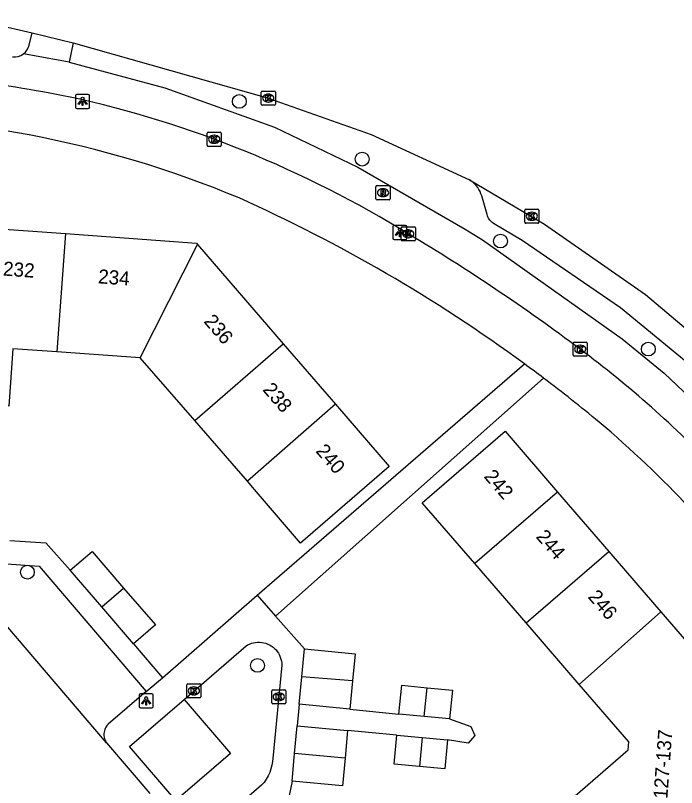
# Model space of a CAD drawing. Extents: x 160304 to 160954, y 383686 to 384161.
# Drawn here: x 160578.4 to 160625.3, y 384101.4 to 384156 of the extents above; entities that cross this region are included whole.
import ezdxf

# ---------------------------------------------------------------- set-up
doc = ezdxf.new("R2010")
doc.units = 0
for name, color, linetype in [('IMGEO_Boom', 7, 'Continuous'), ('IMGEO_Fietspad_open', 7, 'Continuous'), ('IMGEO_Kolk', 7, 'Continuous'), ('IMGEO_Lichtpunt', 7, 'Continuous'), ('IMGEO_Pand', 7, 'Continuous'), ('IMGEO_Pand_nummerreeks', 7, 'Continuous'), ('IMGEO_Parkeervlak_open', 7, 'Continuous'), ('IMGEO_Rijbaan_lokaal_gesloten', 7, 'Continuous'), ('IMGEO_Rijbaan_lokaal_open', 7, 'Continuous'), ('IMGEO_Rioolput', 7, 'Continuous'), ('IMGEO_Voetpad_open', 7, 'Continuous')]:
    doc.layers.add(name, color=color, linetype=linetype)

msp = doc.modelspace()

# ---------------------------------------------------------------- linework, layer by layer
at = {"layer": 'IMGEO_Boom'}
for centre in [(160594.271, 384149.954), (160602.973, 384145.866), (160612.777, 384140.063), (160623.251, 384132.411), (160579.253, 384116.611), (160595.562, 384110.009)]:
    msp.add_circle(centre, 0.489, dxfattribs=at)
at = {"layer": 'IMGEO_Fietspad_open'}
for points in [[(160582.214, 384152.731), (160578.971, 384153.316)], [(160582.214, 384152.731), (160589.003, 384150.913), (160596.767, 384148.128), (160602.68, 384145.302), (160610.277, 384140.912), (160611.493, 384140.141), (160621.404, 384133.142), (160624.365, 384130.707), (160629.37, 384125.971), (160643.97, 384109.492)]]:
    msp.add_lwpolyline(points, dxfattribs=at)
for centre, radius, start, end in [((160578.32, 384154.176), 1.078, 263.661, 307.1261), ((160563.785, 384057.356), 94.731, 78.73983, 88.24357), ((160565.702, 384074.782), 77.28, 58.33613, 77.61038), ((160534.021, 384019.787), 140.733, 53.14793, 59.11161), ((160570.258, 384068.148), 80.302, 43.85532, 53.14184)]:
    msp.add_arc(centre, radius, start, end, dxfattribs=at)
at = {"layer": 'IMGEO_Kolk'}
for p, q in [((160595.823, 384149.76), (160595.823, 384150.612)), ((160595.898, 384150.686), (160596.75, 384150.686)), ((160596.311, 384150.466), (160596.336, 384150.466)), ((160596.824, 384150.612), (160596.824, 384149.76)), ((160596.75, 384149.686), (160595.898, 384149.686)), ((160596.334, 384149.906), (160596.309, 384149.906)), ((160591.993, 384146.845), (160591.993, 384147.697)), ((160592.068, 384147.771), (160592.92, 384147.771)), ((160592.481, 384147.551), (160592.506, 384147.551)), ((160592.994, 384147.697), (160592.994, 384146.845)), ((160592.504, 384146.991), (160592.479, 384146.991)), ((160592.92, 384146.771), (160592.068, 384146.771)), ((160614.496, 384141.392), (160614.496, 384142.244)), ((160614.571, 384142.318), (160615.423, 384142.318)), ((160614.984, 384142.098), (160615.009, 384142.098)), ((160615.497, 384142.244), (160615.497, 384141.392)), ((160615.007, 384141.538), (160614.982, 384141.538)), ((160605.745, 384140.149), (160605.745, 384141.001)), ((160605.82, 384141.075), (160606.672, 384141.075)), ((160606.746, 384141.001), (160606.746, 384140.149)), ((160615.423, 384141.318), (160614.571, 384141.318)), ((160606.233, 384140.855), (160606.258, 384140.855)), ((160606.672, 384140.075), (160605.82, 384140.075)), ((160606.256, 384140.295), (160606.231, 384140.295)), ((160617.923, 384131.976), (160617.923, 384132.828)), ((160617.998, 384132.902), (160618.85, 384132.902)), ((160618.411, 384132.682), (160618.436, 384132.682)), ((160618.924, 384132.828), (160618.924, 384131.976)), ((160618.434, 384132.122), (160618.409, 384132.122)), ((160618.85, 384131.902), (160617.998, 384131.902)), ((160590.55, 384107.776), (160590.55, 384108.628)), ((160590.625, 384108.702), (160591.477, 384108.702)), ((160591.551, 384108.628), (160591.551, 384107.776)), ((160591.038, 384108.482), (160591.063, 384108.482)), ((160596.565, 384107.354), (160596.565, 384108.206)), ((160596.64, 384108.28), (160597.492, 384108.28)), ((160597.053, 384108.06), (160597.078, 384108.06)), ((160597.566, 384108.206), (160597.566, 384107.354)), ((160591.477, 384107.702), (160590.625, 384107.702)), ((160591.061, 384107.922), (160591.036, 384107.922)), ((160597.076, 384107.5), (160597.051, 384107.5)), ((160597.492, 384107.28), (160596.64, 384107.28))]:
    msp.add_line(p, q, dxfattribs=at)
for points in [[(160595.823, 384149.76), (160595.823, 384150.612)], [(160595.898, 384150.686), (160596.75, 384150.686)], [(160596.144, 384150.386), (160596.267, 384150.386), (160596.267, 384150.235), (160596.397, 384150.386), (160596.561, 384150.386), (160596.415, 384150.235), (160596.568, 384149.986), (160596.416, 384149.986), (160596.331, 384150.15), (160596.267, 384150.083), (160596.267, 384149.986), (160596.144, 384149.986), (160596.144, 384150.386)], [(160596.824, 384150.612), (160596.824, 384149.76)], [(160596.75, 384149.686), (160595.898, 384149.686)], [(160591.993, 384146.845), (160591.993, 384147.697)], [(160592.068, 384147.771), (160592.92, 384147.771)], [(160592.314, 384147.471), (160592.437, 384147.471), (160592.437, 384147.32), (160592.567, 384147.471), (160592.731, 384147.471), (160592.585, 384147.32), (160592.738, 384147.071), (160592.586, 384147.071), (160592.501, 384147.235), (160592.437, 384147.168), (160592.437, 384147.071), (160592.314, 384147.071), (160592.314, 384147.471)], [(160592.994, 384147.697), (160592.994, 384146.845)], [(160592.92, 384146.771), (160592.068, 384146.771)], [(160614.496, 384141.392), (160614.496, 384142.244)], [(160614.571, 384142.318), (160615.423, 384142.318)], [(160614.817, 384142.018), (160614.94, 384142.018), (160614.94, 384141.867), (160615.07, 384142.018), (160615.234, 384142.018), (160615.088, 384141.867), (160615.241, 384141.618), (160615.089, 384141.618), (160615.004, 384141.782), (160614.94, 384141.715), (160614.94, 384141.618), (160614.817, 384141.618), (160614.817, 384142.018)], [(160615.497, 384142.244), (160615.497, 384141.392)], [(160605.745, 384140.149), (160605.745, 384141.001)], [(160605.82, 384141.075), (160606.672, 384141.075)], [(160606.746, 384141.001), (160606.746, 384140.149)], [(160615.423, 384141.318), (160614.571, 384141.318)], [(160606.066, 384140.775), (160606.189, 384140.775), (160606.189, 384140.624), (160606.319, 384140.775), (160606.483, 384140.775), (160606.337, 384140.624), (160606.49, 384140.375), (160606.338, 384140.375), (160606.253, 384140.539), (160606.189, 384140.472), (160606.189, 384140.375), (160606.066, 384140.375), (160606.066, 384140.775)], [(160606.672, 384140.075), (160605.82, 384140.075)], [(160617.923, 384131.976), (160617.923, 384132.828)], [(160617.998, 384132.902), (160618.85, 384132.902)], [(160618.924, 384132.828), (160618.924, 384131.976)], [(160618.244, 384132.602), (160618.367, 384132.602), (160618.367, 384132.451), (160618.497, 384132.602), (160618.661, 384132.602), (160618.515, 384132.451), (160618.668, 384132.202), (160618.516, 384132.202), (160618.431, 384132.366), (160618.367, 384132.299), (160618.367, 384132.202), (160618.244, 384132.202), (160618.244, 384132.602)], [(160618.85, 384131.902), (160617.998, 384131.902)], [(160590.55, 384107.776), (160590.55, 384108.628)], [(160590.625, 384108.702), (160591.477, 384108.702)], [(160591.551, 384108.628), (160591.551, 384107.776)], [(160590.871, 384108.402), (160590.994, 384108.402), (160590.994, 384108.251), (160591.124, 384108.402), (160591.288, 384108.402), (160591.142, 384108.251), (160591.295, 384108.002), (160591.143, 384108.002), (160591.058, 384108.166), (160590.994, 384108.099), (160590.994, 384108.002), (160590.871, 384108.002), (160590.871, 384108.402)], [(160596.565, 384107.354), (160596.565, 384108.206)], [(160596.64, 384108.28), (160597.492, 384108.28)], [(160597.566, 384108.206), (160597.566, 384107.354)], [(160591.477, 384107.702), (160590.625, 384107.702)], [(160596.886, 384107.98), (160597.009, 384107.98), (160597.009, 384107.829), (160597.139, 384107.98), (160597.303, 384107.98), (160597.157, 384107.829), (160597.31, 384107.58), (160597.158, 384107.58), (160597.073, 384107.744), (160597.009, 384107.677), (160597.009, 384107.58), (160596.886, 384107.58), (160596.886, 384107.98)], [(160597.492, 384107.28), (160596.64, 384107.28)]]:
    msp.add_lwpolyline(points, dxfattribs=at)
for centre, start, end in [((160595.9, 384150.61), 91.552, 178.448), ((160595.9, 384150.61), 91.552, 178.448), ((160596.748, 384150.61), 1.552, 88.448), ((160596.748, 384150.61), 1.552, 88.448), ((160595.9, 384149.762), 181.552, 268.448), ((160595.9, 384149.762), 181.552, 268.448), ((160596.748, 384149.762), 271.552, 358.448), ((160596.748, 384149.762), 271.552, 358.448), ((160592.07, 384147.695), 91.552, 178.448), ((160592.07, 384147.695), 91.552, 178.448), ((160592.918, 384147.695), 1.552, 88.448), ((160592.918, 384147.695), 1.552, 88.448), ((160592.07, 384146.847), 181.552, 268.448), ((160592.07, 384146.847), 181.552, 268.448), ((160592.918, 384146.847), 271.552, 358.448), ((160592.918, 384146.847), 271.552, 358.448), ((160614.573, 384142.242), 91.552, 178.448), ((160614.573, 384142.242), 91.552, 178.448), ((160615.421, 384142.242), 1.552, 88.448), ((160615.421, 384142.242), 1.552, 88.448), ((160605.822, 384140.999), 91.552, 178.448), ((160605.822, 384140.999), 91.552, 178.448), ((160606.67, 384140.999), 1.552, 88.448), ((160606.67, 384140.999), 1.552, 88.448), ((160614.573, 384141.394), 181.552, 268.448), ((160614.573, 384141.394), 181.552, 268.448), ((160615.421, 384141.394), 271.552, 358.448), ((160615.421, 384141.394), 271.552, 358.448), ((160605.822, 384140.151), 181.552, 268.448), ((160605.822, 384140.151), 181.552, 268.448), ((160606.67, 384140.151), 271.552, 358.448), ((160606.67, 384140.151), 271.552, 358.448), ((160618, 384132.826), 91.552, 178.448), ((160618, 384132.826), 91.552, 178.448), ((160618.848, 384132.826), 1.552, 88.448), ((160618.848, 384132.826), 1.552, 88.448), ((160618, 384131.978), 181.552, 268.448), ((160618, 384131.978), 181.552, 268.448), ((160618.848, 384131.978), 271.552, 358.448), ((160618.848, 384131.978), 271.552, 358.448), ((160590.627, 384108.626), 91.552, 178.448), ((160590.627, 384108.626), 91.552, 178.448), ((160591.475, 384108.626), 1.552, 88.448), ((160591.475, 384108.626), 1.552, 88.448), ((160596.642, 384108.204), 91.552, 178.448), ((160596.642, 384108.204), 91.552, 178.448), ((160597.49, 384108.204), 1.552, 88.448), ((160597.49, 384108.204), 1.552, 88.448), ((160590.627, 384107.778), 181.552, 268.448), ((160590.627, 384107.778), 181.552, 268.448), ((160591.475, 384107.778), 271.552, 358.448), ((160591.475, 384107.778), 271.552, 358.448), ((160596.642, 384107.356), 181.552, 268.448), ((160596.642, 384107.356), 181.552, 268.448), ((160597.49, 384107.356), 271.552, 358.448), ((160597.49, 384107.356), 271.552, 358.448)]:
    msp.add_arc(centre, 0.0765, start, end, dxfattribs=at)
for centre, major_axis, ratio, start_param, end_param in [((160596.31, 384150.186), (-0.387, 0.002), 0.722429, 4.712389, 7.853982), ((160596.335, 384150.186), (-0.39, 0.002), 0.717154, 1.570796, 4.712389), ((160592.48, 384147.271), (-0.387, 0.002), 0.722429, 4.712389, 7.853982), ((160592.505, 384147.271), (-0.39, 0.002), 0.717154, 1.570796, 4.712389), ((160614.983, 384141.818), (-0.387, 0.002), 0.722429, 4.712389, 7.853982), ((160615.008, 384141.818), (-0.39, 0.002), 0.717154, 1.570796, 4.712389), ((160606.232, 384140.575), (-0.387, 0.002), 0.722429, 4.712389, 7.853982), ((160606.257, 384140.575), (-0.39, 0.002), 0.717154, 1.570796, 4.712389), ((160618.41, 384132.402), (-0.387, 0.002), 0.722429, 4.712389, 7.853982), ((160618.435, 384132.402), (-0.39, 0.002), 0.717154, 1.570796, 4.712389), ((160591.037, 384108.202), (-0.387, 0.002), 0.722429, 4.712389, 7.853982), ((160591.062, 384108.202), (-0.39, 0.002), 0.717154, 1.570796, 4.712389), ((160597.052, 384107.78), (-0.387, 0.002), 0.722429, 4.712389, 7.853982), ((160597.077, 384107.78), (-0.39, 0.002), 0.717154, 1.570796, 4.712389)]:
    msp.add_ellipse(centre, major_axis=major_axis, ratio=ratio, start_param=start_param, end_param=end_param, dxfattribs=at)
at = {"layer": 'IMGEO_Lichtpunt'}
for p, q in [((160582.671, 384150.358), (160582.671, 384149.551)), ((160582.671, 384150.358), (160582.671, 384149.551)), ((160583.573, 384150.453), (160582.765, 384150.453)), ((160583.573, 384150.453), (160582.765, 384150.453)), ((160583.667, 384149.551), (160583.667, 384150.358)), ((160583.667, 384149.551), (160583.667, 384150.358)), ((160582.765, 384149.457), (160583.573, 384149.457)), ((160582.765, 384149.457), (160583.573, 384149.457)), ((160605.155, 384141.073), (160605.155, 384140.266)), ((160605.155, 384141.073), (160605.155, 384140.266)), ((160606.057, 384141.168), (160605.249, 384141.168)), ((160606.057, 384141.168), (160605.249, 384141.168)), ((160606.151, 384140.266), (160606.151, 384141.073)), ((160606.151, 384140.266), (160606.151, 384141.073)), ((160605.249, 384140.172), (160606.057, 384140.172)), ((160605.249, 384140.172), (160606.057, 384140.172)), ((160587.171, 384107.897), (160587.171, 384107.09)), ((160587.171, 384107.897), (160587.171, 384107.09)), ((160588.073, 384107.992), (160587.265, 384107.992)), ((160588.073, 384107.992), (160587.265, 384107.992)), ((160588.167, 384107.09), (160588.167, 384107.897)), ((160588.167, 384107.09), (160588.167, 384107.897)), ((160587.265, 384106.996), (160588.073, 384106.996)), ((160587.265, 384106.996), (160588.073, 384106.996))]:
    msp.add_line(p, q, dxfattribs=at)
for points in [[(160583.045, 384150.022), (160583.084, 384149.994), (160582.896, 384149.732), (160582.858, 384149.759), (160583.045, 384150.022)], [(160583.147, 384149.974), (160583.194, 384149.974), (160583.194, 384149.652), (160583.147, 384149.652), (160583.147, 384149.974)], [(160583.257, 384149.994), (160583.295, 384150.021), (160583.482, 384149.759), (160583.443, 384149.731), (160583.257, 384149.994)], [(160605.529, 384140.737), (160605.568, 384140.709), (160605.38, 384140.447), (160605.342, 384140.474), (160605.529, 384140.737)], [(160605.631, 384140.689), (160605.678, 384140.689), (160605.678, 384140.367), (160605.631, 384140.367), (160605.631, 384140.689)], [(160605.741, 384140.709), (160605.779, 384140.736), (160605.966, 384140.474), (160605.927, 384140.446), (160605.741, 384140.709)], [(160587.545, 384107.561), (160587.584, 384107.533), (160587.396, 384107.271), (160587.358, 384107.298), (160587.545, 384107.561)], [(160587.647, 384107.513), (160587.694, 384107.513), (160587.694, 384107.191), (160587.647, 384107.191), (160587.647, 384107.513)], [(160587.757, 384107.533), (160587.795, 384107.56), (160587.982, 384107.298), (160587.943, 384107.27), (160587.757, 384107.533)]]:
    msp.add_lwpolyline(points, dxfattribs=at)
for centre in [(160583.17, 384150.156), (160605.654, 384140.871), (160587.67, 384107.695)]:
    msp.add_circle(centre, 0.0994, dxfattribs=at)
for centre, start, end in [((160582.765, 384150.358), 90, 180), ((160582.765, 384150.358), 90, 180), ((160583.573, 384150.358), 0, 90), ((160583.573, 384150.358), 0, 90), ((160582.765, 384149.551), 180, 270), ((160582.765, 384149.551), 180, 270), ((160583.573, 384149.551), 270, 0), ((160583.573, 384149.551), 270, 360), ((160605.249, 384141.073), 90, 180), ((160605.249, 384141.073), 90, 180), ((160606.057, 384141.073), 0, 90), ((160606.057, 384141.073), 0, 90), ((160605.249, 384140.266), 180, 270), ((160605.249, 384140.266), 180, 270), ((160606.057, 384140.266), 270, 0), ((160606.057, 384140.266), 270, 360), ((160587.265, 384107.897), 90, 180), ((160587.265, 384107.897), 90, 180), ((160588.073, 384107.897), 0, 90), ((160588.073, 384107.897), 0, 90), ((160587.265, 384107.09), 180, 270), ((160587.265, 384107.09), 180, 270), ((160588.073, 384107.09), 270, 0), ((160588.073, 384107.09), 270, 360)]:
    msp.add_arc(centre, 0.0946, start, end, dxfattribs=at)
at = {"layer": 'IMGEO_Pand'}
for points in [[(160576.279, 384140.999), (160581.959, 384140.587)], [(160581.959, 384140.587), (160581.335, 384132.214)], [(160581.959, 384140.587), (160591.227, 384139.915), (160591.311, 384139.817)], [(160587.238, 384131.786), (160591.311, 384139.817)], [(160591.311, 384139.817), (160597.382, 384132.788)], [(160591.124, 384127.347), (160597.382, 384132.788)], [(160597.382, 384132.788), (160601.085, 384128.502)], [(160581.335, 384132.214), (160578.233, 384132.439), (160577.938, 384128.371), (160575.367, 384128.558)], [(160587.238, 384131.786), (160581.335, 384132.214)], [(160591.124, 384127.347), (160587.238, 384131.786)], [(160601.085, 384128.502), (160604.893, 384124.092), (160598.617, 384118.672), (160595.348, 384122.456), (160594.84, 384123.044)], [(160601.085, 384128.502), (160594.84, 384123.044)], [(160594.84, 384123.044), (160591.124, 384127.347)], [(160610.954, 384117.222), (160607.237, 384121.525), (160613.103, 384126.591), (160616.82, 384122.288)], [(160616.82, 384122.288), (160610.954, 384117.222)], [(160616.82, 384122.288), (160620.457, 384118.077)], [(160582.288, 384116.741), (160583.834, 384118.076), (160586.073, 384115.483)], [(160614.591, 384113.011), (160620.457, 384118.077)], [(160620.457, 384118.077), (160624.146, 384113.804)], [(160614.591, 384113.011), (160610.954, 384117.222)], [(160584.526, 384114.149), (160582.288, 384116.741)], [(160584.526, 384114.149), (160586.073, 384115.483)], [(160586.073, 384115.483), (160588.325, 384112.876), (160586.779, 384111.541)], [(160586.779, 384111.541), (160584.526, 384114.149)], [(160624.146, 384113.804), (160618.354, 384108.653)], [(160624.146, 384113.804), (160628.822, 384108.391)], [(160618.354, 384108.653), (160614.591, 384113.011)], [(160598.705, 384109.186), (160598.899, 384111.179)], [(160598.899, 384111.179), (160602.473, 384110.83), (160602.287, 384108.921)], [(160598.516, 384107.25), (160598.705, 384109.186)], [(160602.287, 384108.921), (160598.705, 384109.186)], [(160602.287, 384108.921), (160602.09, 384106.902)], [(160605.583, 384106.561), (160605.782, 384108.601), (160607.574, 384108.427)], [(160617.168, 384099.994), (160621.828, 384104.018), (160621.869, 384104.583), (160618.354, 384108.653)], [(160607.374, 384106.386), (160607.574, 384108.427)], [(160607.574, 384108.427), (160609.365, 384108.252), (160609.166, 384106.212)], [(160602.09, 384106.902), (160598.516, 384107.25)], [(160607.374, 384106.386), (160605.583, 384106.561)], [(160609.166, 384106.212), (160607.374, 384106.386)], [(160598.189, 384103.764), (160598.373, 384105.724)], [(160598.373, 384105.724), (160601.947, 384105.39)], [(160601.947, 384105.39), (160601.764, 384103.43)], [(160607.03, 384102.855), (160605.251, 384103.022), (160605.442, 384105.063)], [(160605.442, 384105.063), (160607.229, 384104.895)], [(160607.229, 384104.895), (160607.03, 384102.855)], [(160607.229, 384104.895), (160609.026, 384104.727)], [(160609.026, 384104.727), (160608.835, 384102.686), (160607.03, 384102.855)], [(160598.006, 384101.804), (160598.164, 384103.493), (160598.189, 384103.764)], [(160601.764, 384103.43), (160598.189, 384103.764)], [(160601.764, 384103.43), (160601.58, 384101.469), (160598.006, 384101.804)]]:
    msp.add_lwpolyline(points, dxfattribs=at)
at = {"layer": 'IMGEO_Parkeervlak_open'}
msp.add_lwpolyline([(160627.795, 384129.97), (160621.281, 384135.333), (160614.313, 384140.093), (160612.285, 384141.315), (160612.233, 384141.35), (160612.16, 384141.406), (160612.092, 384141.469), (160612.03, 384141.538), (160611.974, 384141.612), (160611.925, 384141.691), (160611.884, 384141.774), (160611.85, 384141.86), (160611.824, 384141.949), (160611.445, 384143.258), (160611.395, 384143.417), (160611.33, 384143.572), (160611.253, 384143.72), (160611.162, 384143.86), (160611.059, 384143.992), (160610.945, 384144.114), (160610.82, 384144.225), (160610.686, 384144.325), (160610.572, 384144.396)], dxfattribs=at)
at = {"layer": 'IMGEO_Rijbaan_lokaal_gesloten'}
for points in [[(160574.229, 384156.042), (160579.582, 384154.814)], [(160579.582, 384154.814), (160582.507, 384154.092)], [(160582.507, 384154.092), (160596.328, 384150.186), (160596.384, 384150.169), (160603.607, 384147.6), (160610.572, 384144.396)], [(160610.572, 384144.396), (160615.896, 384141.256), (160623.041, 384136.27), (160629.711, 384130.665), (160633.723, 384126.779), (160640.902, 384118.81)]]:
    msp.add_lwpolyline(points, dxfattribs=at)
at = {"layer": 'IMGEO_Rijbaan_lokaal_open'}
for points in [[(160584.868, 384104.518), (160577.716, 384112.888), (160562.416, 384113.979)], [(160584.868, 384104.518), (160587.929, 384100.937)]]:
    msp.add_lwpolyline(points, dxfattribs=at)
at = {"layer": 'IMGEO_Rioolput'}
for p, q in [((160603.953, 384143.062), (160603.953, 384143.914)), ((160604.028, 384143.988), (160604.88, 384143.988)), ((160604.441, 384143.768), (160604.466, 384143.768)), ((160604.954, 384143.914), (160604.954, 384143.062)), ((160604.464, 384143.208), (160604.439, 384143.208)), ((160604.88, 384142.988), (160604.028, 384142.988))]:
    msp.add_line(p, q, dxfattribs=at)
for points in [[(160603.953, 384143.062), (160603.953, 384143.914)], [(160604.028, 384143.988), (160604.88, 384143.988)], [(160604.542, 384143.686), (160604.29, 384143.688), (160604.29, 384143.288)], [(160604.468, 384143.607), (160604.414, 384143.607), (160604.414, 384143.526)], [(160604.954, 384143.914), (160604.954, 384143.062)], [(160604.29, 384143.288), (160604.414, 384143.288), (160604.414, 384143.45), (160604.425, 384143.45)], [(160604.414, 384143.526), (160604.466, 384143.526)], [(160604.472, 384143.421), (160604.543, 384143.288), (160604.683, 384143.288), (160604.618, 384143.414)], [(160604.88, 384142.988), (160604.028, 384142.988)]]:
    msp.add_lwpolyline(points, dxfattribs=at)
for centre, radius, start, end in [((160604.03, 384143.912), 0.0765, 91.552, 178.448), ((160604.03, 384143.912), 0.0765, 91.552, 178.448), ((160604.474, 384143.511), 0.0964, 77.0061, 93.1865), ((160604.488, 384143.568), 0.0378, 276.6634, 79.6772), ((160604.541, 384143.576), 0.109, 350.3612, 89.416), ((160604.878, 384143.912), 0.0765, 1.552, 88.448), ((160604.878, 384143.912), 0.0765, 1.552, 88.448), ((160604.03, 384143.064), 0.0765, 181.552, 268.448), ((160604.03, 384143.064), 0.0765, 181.552, 268.448), ((160604.424, 384143.397), 0.0533, 26.0293, 88.6989), ((160604.45, 384143.715), 0.19, 274.7715, 282.9687), ((160604.539, 384143.576), 0.112, 277.5842, 350.9817), ((160604.523, 384143.361), 0.108, 29.5134, 73.7905), ((160604.878, 384143.064), 0.0765, 271.552, 358.448), ((160604.878, 384143.064), 0.0765, 271.552, 358.448)]:
    msp.add_arc(centre, radius, start, end, dxfattribs=at)
for centre, major_axis, ratio, start_param, end_param in [((160604.44, 384143.488), (-0.387, 0.002), 0.722429, 4.712389, 7.853982), ((160604.465, 384143.488), (-0.39, 0.002), 0.717154, 1.570796, 4.712389)]:
    msp.add_ellipse(centre, major_axis=major_axis, ratio=ratio, start_param=start_param, end_param=end_param, dxfattribs=at)
at = {"layer": 'IMGEO_Voetpad_open'}
for points in [[(160579.37, 384153.935), (160579.582, 384154.814)], [(160582.507, 384154.092), (160582.214, 384152.731)], [(160595.526, 384114.974), (160614.477, 384131.36)], [(160615.822, 384130.36), (160596.844, 384113.491)], [(160578.011, 384118.856), (160580.556, 384118.677), (160582.288, 384116.741)], [(160562.416, 384113.979), (160562.725, 384118.281), (160580.09, 384117.043), (160587.68, 384108.161)], [(160588.823, 384109.116), (160595.526, 384114.974)], [(160595.526, 384114.974), (160596.844, 384113.491)], [(160596.844, 384113.491), (160598.899, 384111.179)], [(160586.779, 384111.541), (160588.823, 384109.116)], [(160590.353, 384107.599), (160594.746, 384111.385), (160594.862, 384111.454), (160594.994, 384111.518), (160595.132, 384111.57), (160595.273, 384111.609), (160595.417, 384111.636), (160595.563, 384111.65), (160595.71, 384111.65), (160595.856, 384111.637), (160596.001, 384111.612), (160596.142, 384111.573), (160596.28, 384111.522), (160596.412, 384111.459), (160596.539, 384111.385), (160596.658, 384111.299), (160596.769, 384111.203), (160596.871, 384111.098), (160596.963, 384110.984), (160597.045, 384110.862), (160597.115, 384110.733), (160597.174, 384110.599), (160597.22, 384110.46), (160597.254, 384110.317), (160597.275, 384110.172), (160597.283, 384110.025), (160596.642, 384103.422), (160596.624, 384103.197), (160596.58, 384102.931), (160596.512, 384102.671), (160596.422, 384102.418), (160596.309, 384102.174), (160596.175, 384101.941), (160596.021, 384101.721), (160595.848, 384101.516), (160593.005, 384099.065)], [(160587.68, 384108.161), (160588.823, 384109.116)], [(160587.68, 384108.161), (160584.981, 384105.836), (160584.919, 384105.769), (160584.863, 384105.697), (160584.814, 384105.621), (160584.772, 384105.54), (160584.738, 384105.456), (160584.711, 384105.369), (160584.691, 384105.28), (160584.68, 384105.19), (160584.677, 384105.099), (160584.682, 384105.008), (160584.696, 384104.918), (160584.717, 384104.83), (160584.746, 384104.744), (160584.782, 384104.66), (160584.826, 384104.581), (160584.868, 384104.518)], [(160590.107, 384100.722), (160589.783, 384100.443), (160586.482, 384104.265), (160590.353, 384107.599)], [(160590.353, 384107.599), (160593.65, 384103.774), (160590.107, 384100.722)], [(160598.516, 384107.25), (160598.373, 384105.724)], [(160602.09, 384106.902), (160605.583, 384106.561)], [(160609.166, 384106.212), (160610.679, 384105.671), (160610.969, 384105.045), (160610.475, 384104.508), (160609.026, 384104.727)], [(160605.442, 384105.063), (160601.947, 384105.39)], [(160598.006, 384101.804), (160597.772, 384100.672), (160596.516, 384099.592)]]:
    msp.add_lwpolyline(points, dxfattribs=at)
for centre, radius, start, end in [((160578.322, 384154.173), 1.075, 307.1604, 347.2289), ((160565.723, 384074.989), 73.859, 67.27958, 91.41066), ((160548.902, 384041.812), 110.991, 53.78491, 65.88449), ((160531.349, 384018.148), 140.454, 53.02755, 53.71126), ((160548.353, 384041.124), 111.871, 50.33553, 52.90788), ((160574.017, 384072.631), 71.237, 42.84596, 50.0508)]:
    msp.add_arc(centre, radius, start, end, dxfattribs=at)

# ---------------------------------------------------------------- texts
at = {"layer": 'IMGEO_Pand_nummerreeks'}
for s, rotation, p in [('232', 355.8506, (160577.502, 384137.622)), ('234', 355.8506, (160584.243, 384137.071)), ('236', 310.8165, (160591.701, 384134.347)), ('238', 310.8165, (160595.878, 384129.512)), ('240', 310.8165, (160599.634, 384125.164)), ('242', 310.8143, (160611.558, 384123.361)), ('244', 310.8143, (160615.241, 384119.097)), ('246', 310.8143, (160618.922, 384114.835)), ('127-137', 85.8062, (160624.597, 384100.526))]:
    msp.add_text(s, height=1, rotation=rotation, dxfattribs=at).set_placement(p)

doc.saveas('drawing.dxf')
